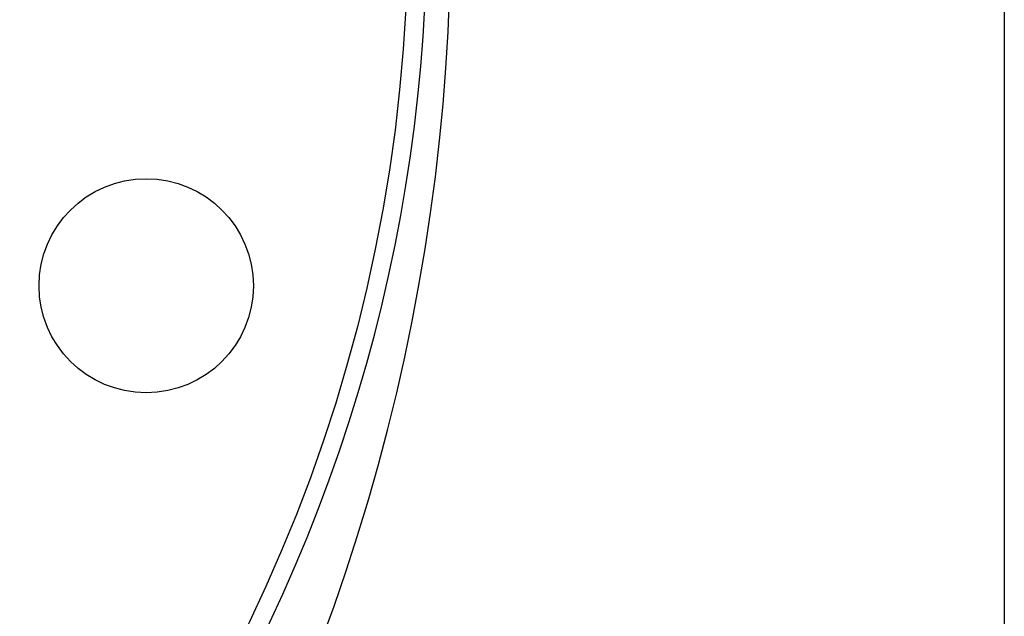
# Model space of a CAD drawing. Header units: inches. Extents: x 24 to 1128, y -69 to 748.
# Tile 470 of 656: x 616.47 to 621.06, y 348.19 to 350.98. Entities that reach past the tile are written whole.
import ezdxf

# ---------------------------------------------------------------- set-up
doc = ezdxf.new("R2010")
doc.units = ezdxf.units.IN
doc.header["$LTSCALE"] = 32
doc.header["$MEASUREMENT"] = 0
doc.layers.add('Visible (ANSI)', color=7, linetype='Continuous', lineweight=30)

msp = doc.modelspace()

# ---------------------------------------------------------------- linework, layer by layer
at = {"layer": 'Visible (ANSI)'}
msp.add_line((621.06363, 375.85867), (621.06363, 340.10867), dxfattribs=at)
for centre, radius in [((610.78063, 351.42117), 7.5), ((617.05915, 349.73885), 0.5)]:
    msp.add_circle(centre, radius, dxfattribs=at)
for centre, radius, start, end in [((608.93281, 351.42117), 9.54783, 338.457142, 43.918627), ((610.78063, 351.42117), 7.588, 134.247392, 45.752608)]:
    msp.add_arc(centre, radius, start, end, dxfattribs=at)

doc.saveas('drawing.dxf')
